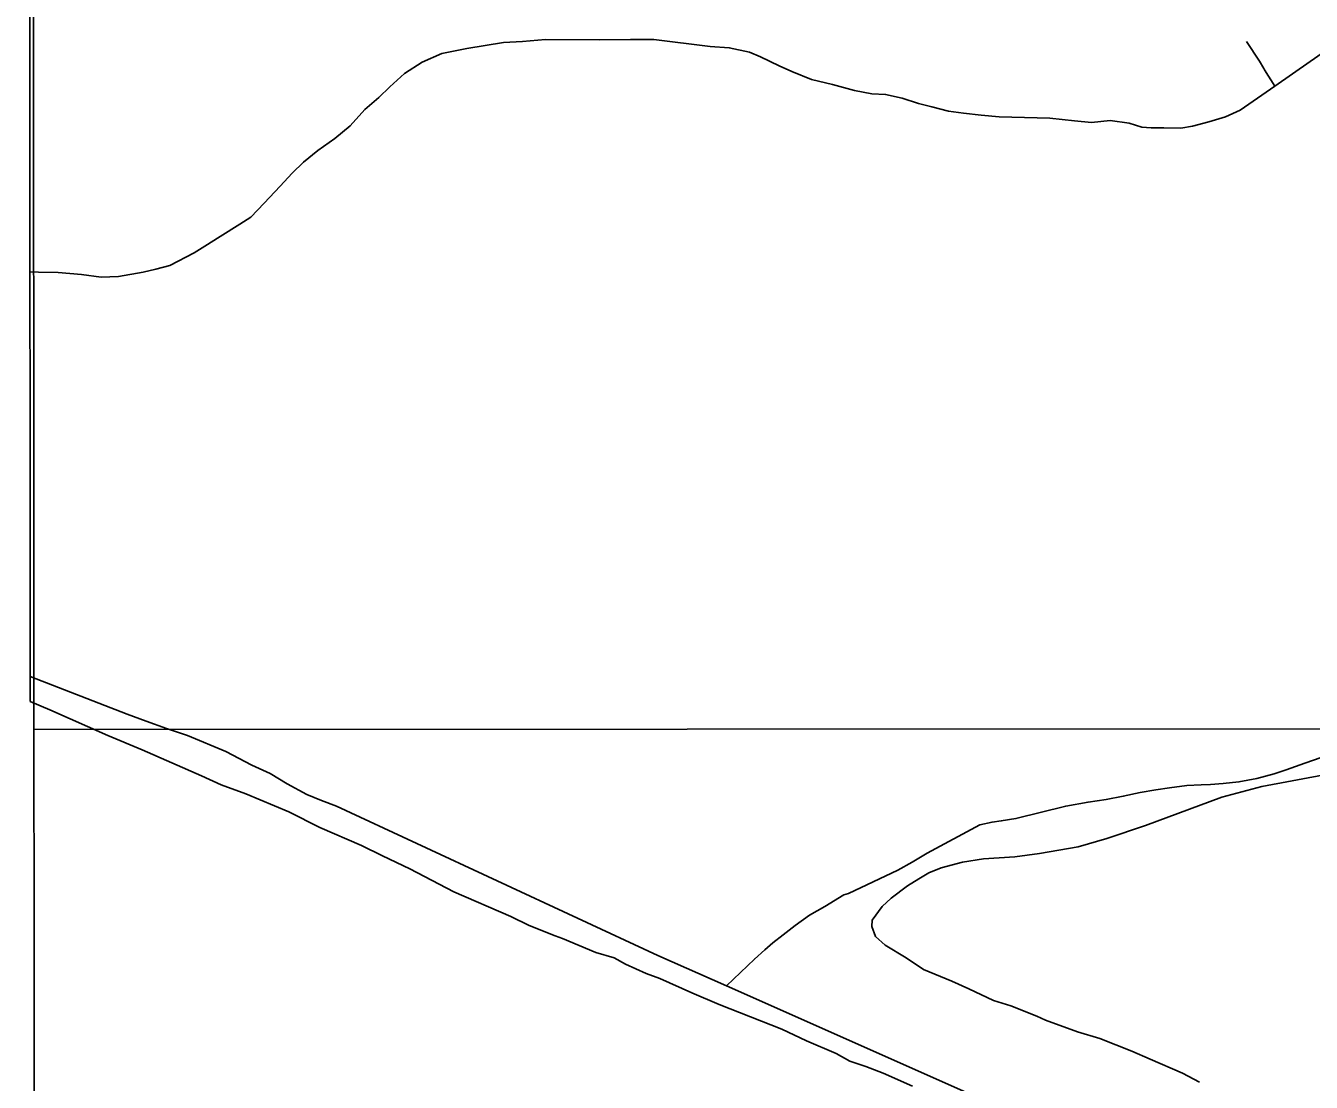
# Model space of a CAD drawing. Extents: x 3297735 to 3335592, y 670436 to 695807.
# Drawn here: x 3301851 to 3302681, y 684677 to 685358 of the extents above; entities that cross this region are included whole.
import ezdxf

# ---------------------------------------------------------------- set-up
doc = ezdxf.new("R2010")
doc.units = 0
for name, color, linetype in [('V-GRID-FRAM', 7, 'Continuous'), ('V-GRID-MAJR', 7, 'Continuous'), ('V-SITE-VEGE', 7, 'Continuous'), ('V-TOPO-SHOR', 7, 'Continuous')]:
    doc.layers.add(name, color=color, linetype=linetype)

msp = doc.modelspace()

# ---------------------------------------------------------------- linework, layer by layer
at = {"layer": 'V-GRID-FRAM'}
msp.add_lwpolyline([(3301851.37, 693996.53), (3333375.01, 694028.62), (3333401.46, 675844.07), (3301861.95, 675811.96)], close=True, dxfattribs=at)
at = {"layer": 'V-GRID-MAJR'}
msp.add_lwpolyline([(3333388.24, 684936.34), (3332676.53, 684935.29), (3330154.94, 684931.76), (3328463.21, 684929.49), (3325367.24, 684925.54), (3322941.64, 684922.63), (3320771.01, 684920.17), (3318377.25, 684917.6), (3316653.66, 684915.85), (3314259.8, 684913.56), (3312823.61, 684912.26), (3310589.29, 684910.35), (3308642.23, 684908.8), (3305993.17, 684906.85), (3303248.16, 684905.05), (3301856.66, 684904.22)], dxfattribs=at)
at = {"layer": 'V-SITE-VEGE'}
for p, q in [((3301854.34, 684922.4), (3301854.01, 685495.58)), ((3301866.9, 684917.04), (3301854.34, 684922.4)), ((3301904.28, 684900.36), (3301866.9, 684917.04)), ((3301926.56, 684891.16), (3301904.28, 684900.36)), ((3301964.74, 684874.47), (3301926.56, 684891.16)), ((3302691.64, 684875.5), (3302649.03, 684867.43)), ((3301977.46, 684868.64), (3301964.74, 684874.47)), ((3301993.39, 684862.76), (3301977.46, 684868.64)), ((3302649.03, 684867.43), (3302623.27, 684860.66)), ((3302021.23, 684851.05), (3301993.39, 684862.76)), ((3302623.27, 684860.66), (3302574.06, 684842.28)), ((3302041.09, 684841.09), (3302021.23, 684851.05)), ((3302574.06, 684842.28), (3302549.07, 684833.9)), ((3302068.14, 684829.4), (3302041.09, 684841.09)), ((3302549.07, 684833.9), (3302530.55, 684828.61)), ((3302081.65, 684822.76), (3302068.14, 684829.4)), ((3302530.55, 684828.61), (3302505.63, 684824.23)), ((3302099.14, 684814.44), (3302081.65, 684822.76)), ((3302455.84, 684818.68), (3302442.15, 684814.91)), ((3302469.5, 684820.85), (3302455.84, 684818.68)), ((3302489.56, 684822.1), (3302469.5, 684820.85)), ((3302505.63, 684824.23), (3302489.56, 684822.1)), ((3302127.73, 684799.52), (3302099.14, 684814.44)), ((3302434.09, 684811.84), (3302427.61, 684807.95)), ((3302442.15, 684814.91), (3302434.09, 684811.84)), ((3302420.31, 684803.27), (3302409.76, 684795.44)), ((3302427.61, 684807.95), (3302420.31, 684803.27)), ((3302164.32, 684783.66), (3302127.73, 684799.52)), ((3302409.76, 684795.44), (3302404.05, 684789.93)), ((3302404.05, 684789.93), (3302397.49, 684781.22)), ((3302176.24, 684777.84), (3302164.32, 684783.66)), ((3302192.95, 684771.14), (3302176.24, 684777.84)), ((3302397.49, 684781.22), (3302397.42, 684777.22)), ((3302397.42, 684777.22), (3302399.71, 684770.77)), ((3302197.73, 684769.45), (3302192.95, 684771.14)), ((3302219.21, 684760.27), (3302197.73, 684769.45)), ((3302399.71, 684770.77), (3302406.03, 684765.05)), ((3302231.18, 684756.86), (3302219.21, 684760.27)), ((3302406.03, 684765.05), (3302419.51, 684756.8)), ((3302238.32, 684752.72), (3302231.18, 684756.86)), ((3302251.84, 684746.88), (3302238.32, 684752.72)), ((3302419.51, 684756.8), (3302430.6, 684749.39)), ((3302260.6, 684743.52), (3302251.84, 684746.88)), ((3302281.27, 684734.35), (3302260.6, 684743.52)), ((3302430.6, 684749.39), (3302448.9, 684741.86)), ((3302298.77, 684726.83), (3302281.27, 684734.35)), ((3302448.9, 684741.86), (3302460.03, 684736.86)), ((3302460.03, 684736.86), (3302475.94, 684729.37)), ((3302339.37, 684710.9), (3302298.77, 684726.83)), ((3302475.94, 684729.37), (3302487.1, 684725.97)), ((3302487.1, 684725.97), (3302503.81, 684719.27)), ((3302503.81, 684719.27), (3302509.38, 684716.77)), ((3302355.27, 684703.42), (3302339.37, 684710.9)), ((3302509.38, 684716.77), (3302530.08, 684709.2)), ((3302530.08, 684709.2), (3302544.43, 684704.95)), ((3302374.36, 684695.07), (3302355.27, 684703.42)), ((3302544.43, 684704.95), (3302565.12, 684696.57)), ((3302383.09, 684690.11), (3302374.36, 684695.07)), ((3302565.12, 684696.57), (3302577.06, 684691.56)), ((3302393.45, 684686.72), (3302383.09, 684690.11)), ((3302404.6, 684682.53), (3302393.45, 684686.72)), ((3302577.06, 684691.56), (3302597.74, 684682.38)), ((3302423.69, 684674.18), (3302404.6, 684682.53)), ((3302597.74, 684682.38), (3302608.86, 684676.58))]:
    msp.add_line(p, q, dxfattribs=at)
at = {"layer": 'V-TOPO-SHOR'}
for points in [[(3302625.56, 685299.63), (3302614.9, 685296.43), (3302604.24, 685293.63), (3302596.86, 685292.45), (3302585.81, 685292.52), (3302577.63, 685292.57), (3302571.49, 685293.02), (3302563.33, 685295.53), (3302551.06, 685297.25), (3302539.18, 685296.09), (3302528.14, 685296.98), (3302512.19, 685298.72), (3302479.46, 685299.75), (3302468, 685300.65), (3302456.55, 685301.95), (3302446.74, 685303.24), (3302436.12, 685306.17), (3302427.54, 685308.27), (3302416.92, 685311.61), (3302406.29, 685314.14), (3302397.29, 685314.6), (3302386.26, 685316.72), (3302371.96, 685320.5), (3302358.48, 685323.86), (3302345.82, 685328.85), (3302337.66, 685332.59), (3302325.42, 685338.39), (3302318.48, 685341.3), (3302305.4, 685344.25), (3302293.13, 685345.15), (3302256.74, 685349.47), (3302241.59, 685349.57), (3302221.54, 685349.29), (3302186.76, 685349.52), (3302172.02, 685348.38), (3302159.73, 685347.65), (3302135.97, 685343.7), (3302119.99, 685340.53), (3302107.27, 685334.89), (3302095.76, 685327.59), (3302086.29, 685319.06), (3302079.29, 685312.15), (3302070.24, 685304.43), (3302060.76, 685293.85), (3302050.89, 685285.73), (3302039.79, 685278.03), (3302030.73, 685270.31), (3302023.32, 685263.4), (3302015.49, 685254.85), (3302005.19, 685243.87), (3301996.54, 685234.92), (3301989.55, 685230.47), (3301976.81, 685222.36), (3301966.95, 685216.29), (3301959.97, 685211.83), (3301944.36, 685203.75), (3301935.35, 685201.35), (3301927.15, 685199.35), (3301911.17, 685196.59), (3301900.12, 685196.26), (3301887.44, 685197.97), (3301872.31, 685199.3), (3301859.62, 685199.38), (3301854.18, 685199.61)], [(3302639.18, 685348.23), (3302647.43, 685335.54), (3302650.23, 685330.8), (3302650.7, 685330.09), (3302657.41, 685319.55)], [(3302695.72, 685346.05), (3302680.22, 685335.3), (3302657.41, 685319.55), (3302635, 685304.07), (3302625.56, 685299.63)], [(3303049.01, 684423.56), (3302750.26, 684549.9), (3302467.8, 684665.89), (3302303.48, 684738.87), (3302259.27, 684758.5), (3302052, 684854.78), (3302042.2, 684858.52), (3302032.81, 684862.26), (3302020.17, 684869.3), (3302009.16, 684875.92), (3301997.33, 684881.32), (3301980.6, 684890.02), (3301955.71, 684900.41), (3301942.23, 684905), (3301929.16, 684909.59), (3301916.92, 684914.17), (3301854.33, 684938.43)], [(3302687.25, 684886.15), (3302676.84, 684882.44), (3302664.77, 684878.27), (3302656.96, 684875.72), (3302645.85, 684872.73), (3302634.26, 684870.44), (3302624.1, 684869.32), (3302615.84, 684868.67), (3302609.93, 684868.47), (3302600.72, 684868.06), (3302589.38, 684866.71), (3302580.64, 684865.35), (3302570.47, 684863.53), (3302559.6, 684861.24), (3302548.49, 684859.19), (3302536.91, 684857.37), (3302522.49, 684854.87), (3302490.33, 684846.81), (3302480.87, 684845.22), (3302474.96, 684844.55), (3302467.16, 684842.71), (3302433.05, 684824.51), (3302423.33, 684818.67), (3302414.09, 684813.54), (3302382.35, 684798.4), (3302379.27, 684797.47), (3302366.95, 684789.99), (3302357.23, 684784.39), (3302347.98, 684777.84)], [(3302347.98, 684777.84), (3302340.15, 684771.75), (3302333.51, 684766.6), (3302328.29, 684762.15), (3302321.64, 684756.05), (3302321.64, 684756.05), (3302303.48, 684738.87)]]:
    msp.add_lwpolyline(points, dxfattribs=at)

doc.saveas('drawing.dxf')
